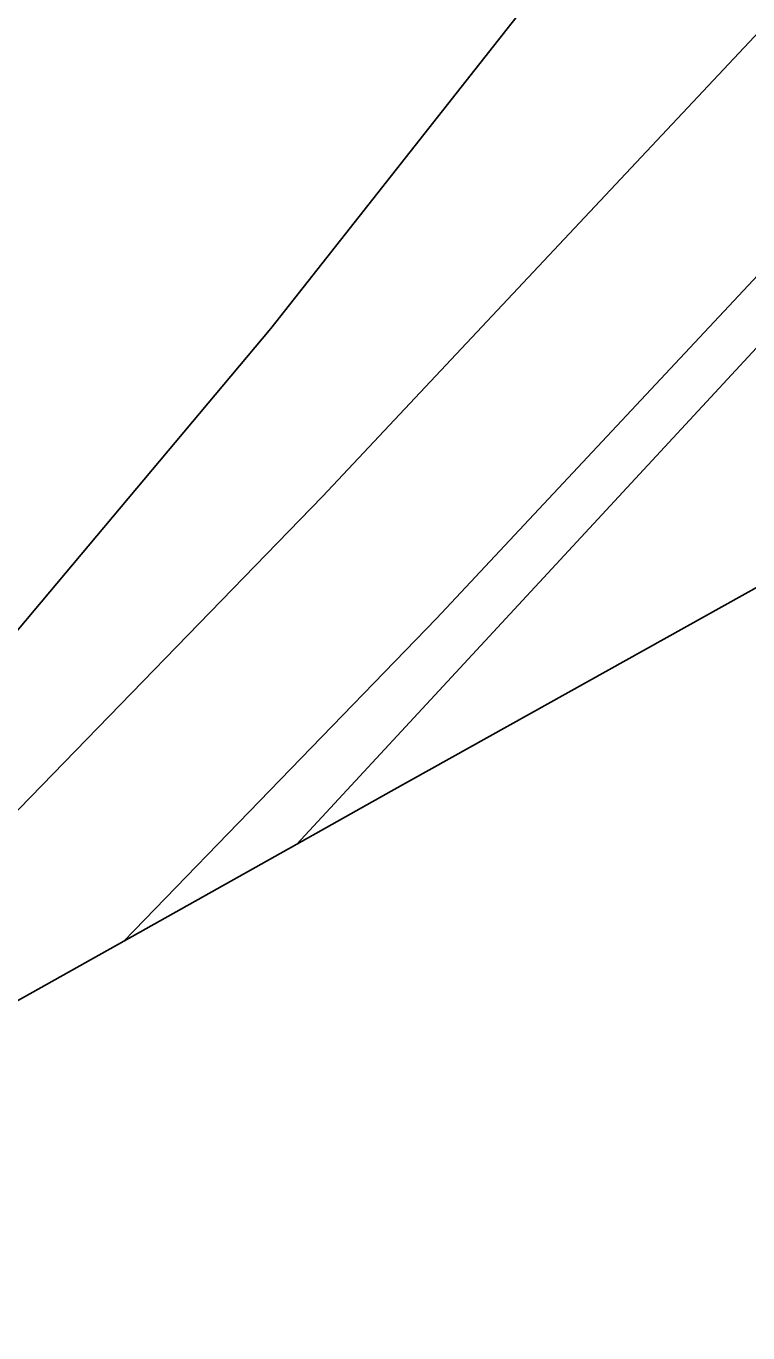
# Model space of a CAD drawing. Extents: x -262715 to -259381, y -1237238 to -1231182.
# Drawn here: x -260236.9 to -260187.3, y -1234815.8 to -1234726 of the extents above; entities that cross this region are included whole.
import ezdxf

# ---------------------------------------------------------------- set-up
doc = ezdxf.new("R2010")
doc.units = 0
for name, color, linetype in [('body_kn', 7, 'Continuous'), ('katuz_linie', 7, 'Continuous'), ('kladpar_hranice', 7, 'Continuous'), ('kladpar_plochy', 7, 'Continuous'), ('zappar_hrandruhpozemk', 7, 'Continuous'), ('zuob_linie', 7, 'Continuous'), ('zuob_plochy', 7, 'Continuous')]:
    doc.layers.add(name, color=color, linetype=linetype)

msp = doc.modelspace()

# ---------------------------------------------------------------- linework, layer by layer
at = {"layer": 'body_kn'}
for p, q in [((-260220.08, -1234746.78), (-260220.08, -1234746.78)), ((-260216.53, -1234758.32), (-260216.53, -1234758.32)), ((-260208.7, -1234766.69), (-260208.7, -1234766.69)), ((-260211.81, -1234778.57), (-260211.81, -1234778.57)), ((-260218.29, -1234782.2), (-260218.29, -1234782.2)), ((-260230.17, -1234788.86), (-260230.17, -1234788.86))]:
    msp.add_line(p, q, dxfattribs=at)
at = {"layer": 'katuz_linie'}
msp.add_lwpolyline([(-260026.79, -1234586.71), (-260042.46, -1234622.06), (-260062.83, -1234655.19), (-260080.56, -1234679.02), (-260118.28, -1234718.97), (-260140.58, -1234737.57), (-260166.35, -1234753.22), (-260171.63, -1234756.16), (-260184.9, -1234763.56), (-260211.81, -1234778.57), (-260218.29, -1234782.2), (-260230.17, -1234788.86), (-260263.03, -1234807.26), (-260264.87, -1234807.93), (-260275.18, -1234811.69), (-260280.41, -1234813.6), (-260281.78, -1234814.1), (-260282.35, -1234814.31), (-260284.92, -1234815.25), (-260319.46, -1234827.85), (-260358.11, -1234852.59), (-260398.1, -1234885.03), (-260429.18, -1234914.42)], dxfattribs=at)
at = {"layer": 'kladpar_hranice'}
for points in [[(-260262.66, -1234794.4), (-260242.94, -1234773.98), (-260220.08, -1234746.78), (-260198.71, -1234719.66), (-260175.25, -1234691.8), (-260151.56, -1234663.49), (-260129.41, -1234629.69), (-260106.05, -1234599.13)], [(-260175.25, -1234691.8), (-260198.71, -1234719.66), (-260220.08, -1234746.78), (-260242.94, -1234773.98), (-260262.66, -1234794.4), (-260265.38, -1234797.21), (-260267.34, -1234799.24), (-260268.14, -1234799.97), (-260268.5, -1234800.3), (-260275.81, -1234806.95), (-260275.94, -1234807.07), (-260282.96, -1234813.47), (-260283.32, -1234813.79), (-260284.92, -1234815.25), (-260319.46, -1234827.85)], [(-260171.63, -1234756.16), (-260184.9, -1234763.56), (-260211.81, -1234778.57), (-260218.29, -1234782.2), (-260230.17, -1234788.86), (-260263.03, -1234807.26), (-260264.87, -1234807.93), (-260275.18, -1234811.69)]]:
    msp.add_lwpolyline(points, dxfattribs=at)
at = {"layer": 'kladpar_plochy'}
for points in [[(-260175.25, -1234691.8), (-260198.71, -1234719.66), (-260220.08, -1234746.78), (-260242.94, -1234773.98), (-260262.66, -1234794.4), (-260265.38, -1234797.21), (-260267.34, -1234799.24), (-260268.14, -1234799.97), (-260268.5, -1234800.3), (-260275.81, -1234806.95), (-260275.94, -1234807.07), (-260282.96, -1234813.47), (-260283.32, -1234813.79), (-260284.92, -1234815.25), (-260319.46, -1234827.85)], [(-260184.9, -1234763.56), (-260211.81, -1234778.57), (-260218.29, -1234782.2), (-260230.17, -1234788.86), (-260263.03, -1234807.26), (-260264.87, -1234807.93), (-260275.18, -1234811.69), (-260271.66, -1234809.17), (-260265.89, -1234804.66), (-260264.78, -1234801.72), (-260262.66, -1234794.4), (-260242.94, -1234773.98), (-260220.08, -1234746.78), (-260198.71, -1234719.66), (-260175.25, -1234691.8)]]:
    msp.add_lwpolyline(points, dxfattribs=at)
at = {"layer": 'zappar_hrandruhpozemk'}
for p, q in [((-260176.06, -1234731.83), (-260208.7, -1234766.69)), ((-260174.37, -1234734.78), (-260218.29, -1234782.2)), ((-260216.53, -1234758.32), (-260251.04, -1234793.84)), ((-260208.7, -1234766.69), (-260230.17, -1234788.86))]:
    msp.add_line(p, q, dxfattribs=at)
msp.add_lwpolyline([(-260120.04, -1234647.89), (-260153.17, -1234688.1), (-260185.08, -1234724.85), (-260216.53, -1234758.32)], dxfattribs=at)
at = {"layer": 'zuob_linie'}
msp.add_lwpolyline([(-260026.79, -1234586.71), (-260042.46, -1234622.06), (-260062.83, -1234655.19), (-260080.56, -1234679.02), (-260118.28, -1234718.97), (-260140.58, -1234737.57), (-260166.35, -1234753.22), (-260171.63, -1234756.16), (-260184.9, -1234763.56), (-260211.81, -1234778.57), (-260218.29, -1234782.2), (-260230.17, -1234788.86), (-260263.03, -1234807.26), (-260264.87, -1234807.93), (-260275.18, -1234811.69), (-260280.41, -1234813.6), (-260281.78, -1234814.1), (-260282.35, -1234814.31), (-260284.92, -1234815.25), (-260319.46, -1234827.85), (-260358.11, -1234852.59), (-260398.1, -1234885.03), (-260429.18, -1234914.42)], dxfattribs=at)
at = {"layer": 'zuob_plochy'}
msp.add_lwpolyline([(-260026.79, -1234586.71), (-260042.46, -1234622.06), (-260062.83, -1234655.19), (-260080.56, -1234679.02), (-260118.28, -1234718.97), (-260140.58, -1234737.57), (-260166.35, -1234753.22), (-260171.63, -1234756.16), (-260184.9, -1234763.56), (-260211.81, -1234778.57), (-260218.29, -1234782.2), (-260230.17, -1234788.86), (-260263.03, -1234807.26), (-260264.87, -1234807.93), (-260275.18, -1234811.69), (-260280.41, -1234813.6), (-260281.78, -1234814.1), (-260282.35, -1234814.31), (-260284.92, -1234815.25), (-260319.46, -1234827.85), (-260358.11, -1234852.59), (-260398.1, -1234885.03), (-260429.18, -1234914.42)], dxfattribs=at)

doc.saveas('drawing.dxf')
